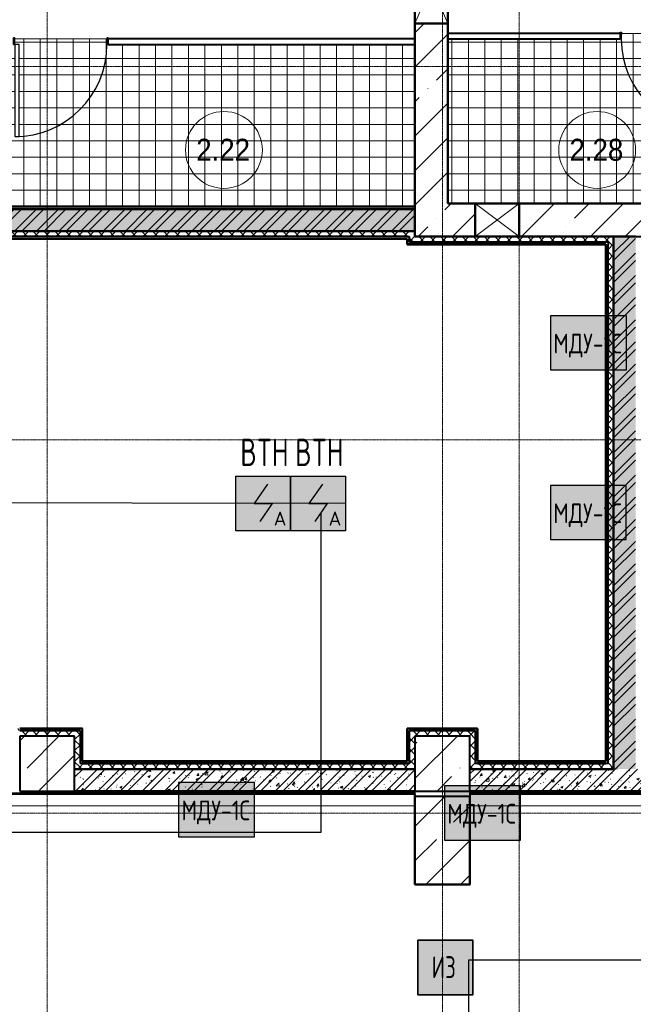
# Model space of a CAD drawing. Header units: millimetres. Extents: x -135639 to 224623, y -383017 to -59102.
# Tile 374 of 494: x 106763 to 112353, y -179164 to -170196. Entities that reach past the tile are written whole.
import ezdxf
from ezdxf.enums import TextEntityAlignment as Align

# ---------------------------------------------------------------- set-up
doc = ezdxf.new("R2010")
doc.units = ezdxf.units.MM
doc.linetypes.add('CONTINOUS', pattern=[0])
doc.linetypes.add('Линия сетки', pattern=[25, 20, -2.5, 0, -2.5])
for name, color, linetype, lineweight in [('A-000-M_MASS', 7, 'Continuous', 18), ('A-010-A_ROOM', 7, 'Continuous', 20), ('A-200-M_WALL', 7, 'Continuous', 18), ('A-200-M_WALL_EXT', 7, 'Continuous', 18), ('A-200-M_WALL_INT', 7, 'Continuous', 18), ('A-200-M_WALL_PAT', 7, 'Continuous', 40), ('A-314-M_WINDOW', 7, 'Continuous', 18), ('A-325-M_DOOR', 7, 'Continuous', 18), ('A-325-M_DOOR__FRAME', 7, 'Continuous', 30), ('A-325-M_DOOR_PANEL', 7, 'Continuous', 30), ('A-350-H_CEILING', 7, 'Continuous', 18), ('A-350-M_CEILING', 7, 'Continuous', 18), ('S-280-M_COLUMN', 7, 'Continuous', 18), ('Z-030-M_GRID', 7, 'Continuous', 9), ('Z-060-M_DETAIL', 7, 'Continuous', 18), ('Арматура воздуховодов', 7, 'Continuous', 18), ('ОС', 5, 'Continuous', 25), ('ПС', 7, 'Continuous', 40), ('СС-011-ПОЖ-СИГНАЛИЗАЦИЯ', 1, 'Continuous', 30)]:
    doc.layers.add(name, color=color, linetype=linetype, lineweight=lineweight)
doc.layers.add('ССПС', color=5, linetype='Continuous')
doc.styles.add('1111', font='isocpeur.ttf')
doc.styles.add('Arial_2', font='arial.ttf', dxfattribs={"width": 0.9, "height": 400})
pattern_1 = [(50, (0, 0), (218.62117, -19.1268), [22.86, -251.46]), (355, (0, 0), (-42.29187, 229.2684), [18.288, -201.168]), (100.451, (18.22, -1.6), (176.33107, 210.13963), [19.428, -213.708]), (46.184, (0, 60.96), (325.29495, -50.45164), [34.29, -377.19]), (96.636, (27.1, 56.76), (284.883, 296.91266), [29.142, -320.562]), (351.184, (0, 60.96), (284.8858, 296.9107), [27.432, -301.752]), (21, (30.48, 45.72), (181.93753, -122.71832), [22.86, -251.46]), (326, (30.48, 45.72), (74.16223, 221.0262), [18.288, -201.168]), (71.451, (45.64, 35.5), (256.10035, 98.30526), [19.428, -213.708]), (37.5, (0, 0), (3.70639, 101.465895), [3.353, -195.377, 3.353, -200.863, -201.93]), (37.5, (0, 0), (3.70639, 101.465895), [-402.946, 3.353, -198.577]), (7.5, (0, 0), (80.18358, 120.21653), [3.353, -113.081, 3.353, -190.805, -76.962]), (7.5, (0, 0), (80.18358, 120.21653), [-310.591, 3.353, -73.609]), (327.5, (-67.97, 0), (162.708646, -6.87497), [3.353, -72.847, 3.353, -234.391, -315.468]), (327.5, (-67.97, 0), (162.708646, -6.87497), [-313.944, 3.353, -312.115]), (317.5, (-98.45, 0), (177.75468, 30.51183), [3.353, -95.707, 3.353, -154.534, -224.028]), (317.5, (-98.45, 0), (177.75468, 30.51183), [-256.946, 3.353, -220.675])]
pattern_2 = [(45, (0, 0), (-101.02788, 101.02788), []), (45, (67.35, 0), (-101.02788, 101.02788), [])]
pattern_3 = [(45, (0, 0), (-49.497475, 49.497475), []), (135, (0, 0), (-49.497475, -49.497475), [])]
pattern_4 = [(0, (0, 0), (406.4, 101.6), [33.528, -271.272, 33.528, -271.272, -1625.6]), (0, (0, 0), (406.4, 101.6), [-609.6, 33.528, -576.072, 33.528, -271.272, -711.2]), (0, (0, 0), (406.4, 101.6), [-1524, 33.528, -169.672, 33.528, -474.472]), (120, (152.4, 50.8), (-291.18818, 301.152724), [33.528, -271.272, 33.528, -271.272, -1625.6]), (120, (152.4, 50.8), (-291.18818, 301.152724), [-609.6, 33.528, -576.072, 33.528, -271.272, -711.2]), (120, (152.4, 50.8), (-291.18818, 301.152724), [-1524, 33.528, -169.672, 33.528, -474.472]), (240, (203.2, 254), (-115.21182, -402.752724), [33.528, -271.272, 33.528, -271.272, -1625.6]), (240, (203.2, 254), (-115.21182, -402.752724), [-609.6, 33.528, -576.072, 33.528, -271.272, -711.2]), (240, (203.2, 254), (-115.21182, -402.752724), [-1524, 33.528, -169.672, 33.528, -474.472])]
pattern_5 = [(0, (0, 0), (0, 150), []), (90, (0, 0), (-150, 9e-15), [])]
pattern_6 = [(45, (0, 0), (-314.309, 314.309), []), (45, (314.3, 0), (-314.309, 314.309), [555.625, -111.125, 3.353, -107.772])]

# ---------------------------------------------------------------- blocks, each defined once
blk = doc.blocks.new('101_Дверь_Однопольная - _ПЧ_800х2000_ПХА_Пр-4230499-B1_-7_650_')
at = {"layer": 'A-325-M_DOOR', "color": 253, "lineweight": 30, "true_color": 0xaaaaaa}
for p, q in [((-431, 25), (-430, 25)), ((-431, -35), (-431, 25)), ((-430, 25), (-430, -35)), ((430, -35), (430, 25)), ((430, 25), (431, 25)), ((431, 25), (431, -35)), ((-430, -35), (-431, -35)), ((431, -35), (430, -35))]:
    blk.add_line(p, q, dxfattribs=at)
at = {"layer": 'A-325-M_DOOR__FRAME', "color": 253, "true_color": 0xaaaaaa}
for p, q in [((-430, 25), (-420, 25)), ((-430, -35), (-430, 25)), ((-420, 25), (-420, -15)), ((420, 25), (430, 25)), ((420, -15), (420, 25)), ((430, 25), (430, -35)), ((-419, -35), (-430, -35)), ((-420, -15), (-419, -15)), ((-419, -15), (-419, -35)), ((419, -15), (420, -15)), ((419, -35), (419, -15)), ((430, -35), (419, -35))]:
    blk.add_line(p, q, dxfattribs=at)
at = {"layer": 'A-325-M_DOOR_PANEL', "color": 253, "true_color": 0xaaaaaa}
for p, q in [((-420, 865), (-380, 865)), ((-420, 25), (-420, 865)), ((-380, 865), (-380, 25)), ((-380, 25), (-420, 25))]:
    blk.add_line(p, q, dxfattribs=at)
blk.add_arc((-420, 25), 840, 0, 90, dxfattribs=at)
blk = doc.blocks.new('101_Дверь_Однопольная - _ПЧ_800х2000_ПХА_Л-4230509-B1_-7_650_')
at = {"layer": 'A-325-M_DOOR', "color": 253, "lineweight": 30, "true_color": 0xaaaaaa}
for p, q in [((-430, 25), (-431, 25)), ((-431, 25), (-431, -35)), ((-430, -35), (-430, 25)), ((431, 25), (430, 25)), ((430, 25), (430, -35)), ((431, -35), (431, 25)), ((-431, -35), (-430, -35)), ((430, -35), (431, -35))]:
    blk.add_line(p, q, dxfattribs=at)
at = {"layer": 'A-325-M_DOOR__FRAME', "color": 253, "true_color": 0xaaaaaa}
for p, q in [((-420, 25), (-430, 25)), ((-430, 25), (-430, -35)), ((-420, -15), (-420, 25)), ((430, 25), (420, 25)), ((420, 25), (420, -15)), ((430, -35), (430, 25)), ((-430, -35), (-419, -35)), ((-419, -15), (-420, -15)), ((-419, -35), (-419, -15)), ((420, -15), (419, -15)), ((419, -15), (419, -35)), ((419, -35), (430, -35))]:
    blk.add_line(p, q, dxfattribs=at)
at = {"layer": 'A-325-M_DOOR_PANEL', "color": 253, "true_color": 0xaaaaaa}
for p, q in [((420, 865), (380, 865)), ((380, 865), (380, 25)), ((420, 25), (420, 865)), ((380, 25), (420, 25))]:
    blk.add_line(p, q, dxfattribs=at)
blk.add_arc((420, 25), 840, 90, 180, dxfattribs=at)
blk = doc.blocks.new('CP_ДШ_Hanytex_TopJoint 24C_Половина - CP_ДШ_Hanytex_TopJoint 24C_Половина-3670207-B1_-7_650_')
at = {"layer": 'A-000-M_MASS', "color": 253, "true_color": 0xaaaaaa}
for p, q in [((4980, 110), (0, 110)), ((4980, 110), (4980, 0)), ((0, -25), (0, 25))]:
    blk.add_line(p, q, dxfattribs=at)
blk = doc.blocks.new('CP_ДШ_Hanytex_TopJoint 24C_Половина - CP_ДШ_Hanytex_TopJoint 24C_Половина-3670208-B1_-7_650_')
at = {"layer": 'A-000-M_MASS', "color": 253, "true_color": 0xaaaaaa}
for p, q in [((6700, 110), (0, 110)), ((0, -25), (0, 25)), ((6700, 25), (6700, -25))]:
    blk.add_line(p, q, dxfattribs=at)
blk = doc.blocks.new('135_SLK_GD_AR_rvt-1-B1_-7_650_')
at = {"layer": 'A-200-M_WALL_PAT', "lineweight": 9, "true_color": 0xaaaaaa}
h = blk.add_hatch(dxfattribs=at)
h.set_pattern_fill('FP_1', color=253, style=0, pattern_type=2)
h.set_pattern_definition(pattern_1)
h.paths.add_polyline_path([(118408.8, 20700), (118500, 20700), (118500, 20900), (104500, 20900), (104500, 20700), (116525.8, 20700)])
h = blk.add_hatch(dxfattribs=at)
h.set_pattern_fill('FP_2', color=253, style=0, pattern_type=2)
h.set_pattern_definition(pattern_2)
h.paths.add_polyline_path([(118408.8, 20700), (118500, 20700), (118500, 20900), (104500, 20900), (104500, 20700), (116525.8, 20700)])
h = blk.add_hatch(dxfattribs=at)
h.set_pattern_fill('FP_11', color=253, style=0, pattern_type=2)
h.set_pattern_definition(pattern_4)
h.paths.add_polyline_path([(118500, 20900), (118500, 20920), (104520, 20920), (104520, 20900), (118408.8, 20900)])
h = blk.add_hatch(dxfattribs=at)
h.set_pattern_fill('FP_10', color=253, style=0, pattern_type=2)
h.set_pattern_definition(pattern_3)
h.paths.add_polyline_path([(118430, 20650), (118450, 20650), (118450, 20700), (107750, 20700), (107750, 20650), (118429, 20650)])
at = {"layer": 'A-200-M_WALL_PAT', "lineweight": 9, "true_color": 0xd2d2d2}
h = blk.add_hatch(dxfattribs=at)
h.set_pattern_fill('FP_11', color=254, style=0, pattern_type=2)
h.set_pattern_definition(pattern_4)
h.paths.add_polyline_path([(118430, 20630), (118429, 20650), (107770, 20650), (107771, 20630), (118429, 20630)])
at = {"layer": 'A-200-M_WALL_PAT', "lineweight": 9, "true_color": 0xaaaaaa}
h = blk.add_hatch(dxfattribs=at)
h.set_pattern_fill('FP_10', color=253, style=0, pattern_type=2)
h.set_pattern_definition(pattern_3)
h.paths.add_polyline_path([(118450, 20600), (118500, 20600), (118500, 20700), (118450, 20700), (118450, 20650)])
h = blk.add_hatch(dxfattribs=at)
h.set_pattern_fill('FP_10', color=253, style=0, pattern_type=2)
h.set_pattern_definition(pattern_3)
h.paths.add_polyline_path([(119350.3, 20600), (120310, 20600), (120310, 20650), (118500, 20650), (118500, 20600), (119050, 20600)])
h = blk.add_hatch(dxfattribs=at)
h.set_pattern_fill('FP_1', color=253, style=0, pattern_type=2)
h.set_pattern_definition(pattern_1)
h.paths.add_polyline_path([(120510, 15800), (120510, 20650), (120310, 20650), (120310, 15800)])
h = blk.add_hatch(dxfattribs=at)
h.set_pattern_fill('FP_2', color=253, style=0, pattern_type=2)
h.set_pattern_definition(pattern_2)
h.paths.add_polyline_path([(120510, 15800), (120510, 20650), (120310, 20650), (120310, 15800)])
at = {"layer": 'A-200-M_WALL_PAT', "lineweight": 9, "true_color": 0xd2d2d2}
h = blk.add_hatch(dxfattribs=at)
h.set_pattern_fill('FP_11', color=254, style=0, pattern_type=2)
h.set_pattern_definition(pattern_4)
h.paths.add_polyline_path([(118450, 20579), (120260, 20580), (120260, 20600), (118450, 20600), (118450, 20580)])
h = blk.add_hatch(dxfattribs=at)
h.set_pattern_fill('FP_11', color=254, style=0, pattern_type=2)
h.set_pattern_definition(pattern_4)
h.paths.add_polyline_path([(120260, 15850), (120260, 20580), (120240, 20579), (120240, 15850)])
at = {"layer": 'A-200-M_WALL_PAT', "lineweight": 9, "true_color": 0xaaaaaa}
h = blk.add_hatch(dxfattribs=at)
h.set_pattern_fill('FP_10', color=253, style=0, pattern_type=2)
h.set_pattern_definition(pattern_3)
h.paths.add_polyline_path([(120260, 15800), (120310, 15800), (120310, 20600), (120260, 20600), (120260, 15850)])
at = {"layer": 'A-200-M_WALL_PAT', "lineweight": 9, "true_color": 0xd2d2d2}
h = blk.add_hatch(dxfattribs=at)
h.set_pattern_fill('FP_11', color=254, style=0, pattern_type=2)
h.set_pattern_definition(pattern_4)
h.paths.add_polyline_path([(114900, 16150), (115450, 16150), (115450, 16171), (114850, 16170), (114850, 16150)])
at = {"layer": 'A-200-M_WALL_PAT', "lineweight": 9, "true_color": 0xaaaaaa}
h = blk.add_hatch(dxfattribs=at)
h.set_pattern_fill('FP_10', color=253, style=0, pattern_type=2)
h.set_pattern_definition(pattern_3)
h.paths.add_polyline_path([(115400, 16100), (115400, 16150), (114900, 16150), (114900, 16100)])
h = blk.add_hatch(dxfattribs=at)
h.set_pattern_fill('FP_10', color=253, style=0, pattern_type=2)
h.set_pattern_definition(pattern_3)
h.paths.add_polyline_path([(115400, 15800), (115450, 15800), (115450, 16150), (115400, 16150), (115400, 16100)])
at = {"layer": 'A-200-M_WALL_PAT', "lineweight": 9, "true_color": 0xd2d2d2}
h = blk.add_hatch(dxfattribs=at)
h.set_pattern_fill('FP_11', color=254, style=0, pattern_type=2)
h.set_pattern_definition(pattern_4)
h.paths.add_polyline_path([(115470, 15850), (115470, 16170), (115450, 16170), (115450, 15850)])
h = blk.add_hatch(dxfattribs=at)
h.set_pattern_fill('FP_11', color=254, style=0, pattern_type=2)
h.set_pattern_definition(pattern_4)
h.paths.add_polyline_path([(118450, 16150), (119050, 16150), (119050, 16171), (118430, 16170), (118430, 16150)])
at = {"layer": 'A-200-M_WALL_PAT', "lineweight": 9, "true_color": 0xaaaaaa}
h = blk.add_hatch(dxfattribs=at)
h.set_pattern_fill('FP_10', color=253, style=0, pattern_type=2)
h.set_pattern_definition(pattern_3)
h.paths.add_polyline_path([(119000, 16100), (119000, 16150), (118450, 16150), (118450, 16100), (118500, 16100)])
h = blk.add_hatch(dxfattribs=at)
h.set_pattern_fill('FP_10', color=253, style=0, pattern_type=2)
h.set_pattern_definition(pattern_3)
h.paths.add_polyline_path([(119050, 15800), (119050, 16150), (119000, 16150), (119000, 15800)])
at = {"layer": 'A-200-M_WALL_PAT', "lineweight": 9, "true_color": 0xd2d2d2}
h = blk.add_hatch(dxfattribs=at)
h.set_pattern_fill('FP_11', color=254, style=0, pattern_type=2)
h.set_pattern_definition(pattern_4)
h.paths.add_polyline_path([(119050, 15850), (119070, 15850), (119070, 16170), (119050, 16170), (119050, 16150)])
at = {"layer": 'A-200-M_WALL_PAT', "lineweight": 9, "true_color": 0xaaaaaa}
h = blk.add_hatch(dxfattribs=at)
h.set_pattern_fill('FP_10', color=253, style=0, pattern_type=2)
h.set_pattern_definition(pattern_3)
h.paths.add_polyline_path([(118500, 15800), (118500, 16100), (118450, 16100), (118450, 15800)])
h = blk.add_hatch(dxfattribs=at)
h.set_pattern_fill('FP_1', color=253, style=0, pattern_type=2)
h.set_pattern_definition(pattern_1)
h.paths.add_polyline_path([(117938, 15600), (118500, 15600), (118500, 15800), (115400, 15800), (115400, 15600), (117467.3, 15600)])
h = blk.add_hatch(dxfattribs=at)
h.set_pattern_fill('FP_2', color=253, style=0, pattern_type=2)
h.set_pattern_definition(pattern_2)
h.paths.add_polyline_path([(117938, 15600), (118500, 15600), (118500, 15800), (115400, 15800), (115400, 15600), (117467.3, 15600)])
h = blk.add_hatch(dxfattribs=at)
h.set_pattern_fill('FP_10', color=253, style=0, pattern_type=2)
h.set_pattern_definition(pattern_3)
h.paths.add_polyline_path([(118429, 15800), (118450, 15800), (118450, 15850), (115450, 15850), (115450, 15800), (118408.8, 15800)])
at = {"layer": 'A-200-M_WALL_PAT', "lineweight": 9, "true_color": 0xd2d2d2}
h = blk.add_hatch(dxfattribs=at)
h.set_pattern_fill('FP_11', color=254, style=0, pattern_type=2)
h.set_pattern_definition(pattern_4)
h.paths.add_polyline_path([(118408.8, 15850), (118430, 15850), (118429, 15870), (115470, 15870), (115471, 15850), (117467.3, 15850)])
at = {"layer": 'A-200-M_WALL_PAT', "lineweight": 9, "true_color": 0xaaaaaa}
h = blk.add_hatch(dxfattribs=at)
h.set_pattern_fill('FP_1', color=253, style=0, pattern_type=2)
h.set_pattern_definition(pattern_1)
h.paths.add_polyline_path([(121704.1, 15600), (122100, 15600), (122100, 15800), (119000, 15800), (119000, 15600), (121233.3, 15600)])
h = blk.add_hatch(dxfattribs=at)
h.set_pattern_fill('FP_2', color=253, style=0, pattern_type=2)
h.set_pattern_definition(pattern_2)
h.paths.add_polyline_path([(121704.1, 15600), (122100, 15600), (122100, 15800), (119000, 15800), (119000, 15600), (121233.3, 15600)])
h = blk.add_hatch(dxfattribs=at)
h.set_pattern_fill('FP_10', color=253, style=0, pattern_type=2)
h.set_pattern_definition(pattern_3)
h.paths.add_polyline_path([(120239, 15800), (120260, 15800), (120260, 15850), (119050, 15850), (119050, 15800), (119350.3, 15800)])
at = {"layer": 'A-200-M_WALL_PAT', "lineweight": 9, "true_color": 0xd2d2d2}
h = blk.add_hatch(dxfattribs=at)
h.set_pattern_fill('FP_11', color=254, style=0, pattern_type=2)
h.set_pattern_definition(pattern_4)
h.paths.add_polyline_path([(120239, 15850), (120240, 15850), (120239, 15870), (119070, 15870), (119071, 15850), (119350.3, 15850)])
at = {"layer": 'A-200-M_WALL_PAT', "lineweight": 9, "true_color": 0xaaaaaa}
h = blk.add_hatch(dxfattribs=at)
h.set_pattern_fill('FP_11', color=253, style=0, pattern_type=2)
h.set_pattern_definition(pattern_4)
h.paths.add_polyline_path([(117467.3, 15580), (118498, 15580), (118498, 15600), (113520, 15600), (113520, 15580), (116996.5, 15580)])
h.paths.add_polyline_path([(112320, 15580), (112320, 15600), (111802, 15600), (111802, 15580), (111818.2, 15580)])
h = blk.add_hatch(dxfattribs=at)
h.set_pattern_fill('FP_11', color=253, style=0, pattern_type=2)
h.set_pattern_definition(pattern_4)
h.paths.add_polyline_path([(124057.9, 15580), (125698, 15580), (125698, 15600), (119002, 15600), (119002, 15580), (123587.1, 15580)])
at = {"layer": 'A-350-H_CEILING', "true_color": 0xaaaaaa}
h = blk.add_hatch(dxfattribs=at)
h.set_pattern_fill('FP_13', color=253, style=0, pattern_type=2)
h.set_pattern_definition(pattern_5)
h.paths.add_polyline_path([(128750, 20950), (128750, 23650), (126850, 23650), (126850, 23470), (126800, 23469), (126800, 22631), (126850, 22630), (126850, 20950), (127823.9, 20950)])
h.paths.add_polyline_path([(124255, 22450), (124295, 22450), (124295, 21610), (124255, 21610), (124255, 22006.9)])
h.paths.add_polyline_path([(126800, 20950), (126800, 22450), (125095, 22450), (125094, 22500), (124256, 22500), (124255, 22450), (124125, 22450), (124125, 20950), (124295, 20950)])
h.paths.add_polyline_path([(122350, 20950), (124075, 20950), (124075, 22450), (123945, 22450), (123944, 22500), (123106, 22500), (123105, 22450), (121400, 22450), (121400, 20950), (122174.8, 20950)])
h.paths.add_polyline_path([(121350, 20950), (121350, 22450), (121220, 22450), (121219, 22500), (120381, 22500), (120380, 22450), (118800, 22450), (118800, 20950), (120291.8, 20950)])
h.paths.add_polyline_path([(123905, 21610), (123905, 22450), (123945, 22450), (123945, 21610)])
h.paths.add_polyline_path([(121180, 21610), (121180, 22450), (121220, 22450), (121220, 21610)])
h.paths.add_polyline_path([(127690, 23430), (126850, 23430), (126850, 23470), (127690, 23470)])
h = blk.add_hatch(dxfattribs=at)
h.set_pattern_fill('FP_13', color=253, style=0, pattern_type=2)
h.set_pattern_definition(pattern_5)
h.paths.add_polyline_path([(104661.9, 20925), (107875, 20925), (107875, 22400), (107745, 22400), (107744, 22450), (106906, 22450), (106905, 22400), (104525, 22400), (104525, 20925)])
h.paths.add_polyline_path([(114545, 20925), (114675, 20925), (114675, 22400), (114545, 22400), (114544, 22450), (113706, 22450), (113705, 22400), (111800, 22400), (111800, 21950), (111350, 21950), (111350, 20925), (114505, 20925)])
h.paths.add_polyline_path([(114855, 22400), (114895, 22400), (114895, 21560), (114855, 21560), (114855, 22178)])
h.paths.add_polyline_path([(118408.8, 20925), (118500, 20925), (118500, 22400), (115695, 22400), (115694, 22450), (114856, 22450), (114855, 22400), (114725, 22400), (114725, 20925), (118340.5, 20925)])
h.paths.add_polyline_path([(107925, 20925), (111300, 20925), (111300, 22400), (111170, 22400), (111169, 22450), (110331, 22450), (110330, 22400), (107925, 22400), (107925, 21428.9)])
h.paths.add_polyline_path([(114505, 21560), (114505, 22400), (114545, 22400), (114545, 21560)])
h.paths.add_polyline_path([(111130, 21560), (111130, 22400), (111170, 22400), (111170, 21560)])
h.paths.add_polyline_path([(107745, 21560), (107705, 21560), (107705, 22400), (107745, 22400), (107745, 21773.7)])
at = {"layer": 'A-200-M_WALL', "color": 253, "lineweight": 40, "true_color": 0xaaaaaa}
for p, q in [((118500, 20920), (104525, 20920)), ((118429, 20650), (107771, 20650)), ((118429, 20630), (107771, 20630)), ((118429, 20650), (118430, 20650)), ((118429, 20630), (118430, 20630)), ((118430, 20650), (118450, 20650)), ((118430, 20580), (118430, 20630)), ((118450, 20600), (118450, 20650)), ((118430, 20580), (118429, 20580)), ((118429, 20580), (118429, 20579)), ((118429, 20579), (118430, 20579)), ((118450, 20580), (118430, 20580)), ((118430, 20579), (118430, 20580)), ((118500, 20600), (118450, 20600)), ((118500, 20580), (118450, 20580)), ((118450, 20579), (118450, 20580)), ((118450, 20579), (118500, 20579)), ((120260, 20600), (118500, 20600)), ((120240, 20580), (118500, 20580)), ((120240, 20580), (120240, 20579)), ((120240, 15870), (120240, 20579)), ((120260, 20600), (120260, 20580)), ((120260, 20580), (120260, 20579)), ((120260, 15850), (120260, 20579)), ((114900, 16170), (115400, 16170)), ((114900, 16150), (115400, 16150)), ((115450, 16171), (115400, 16171)), ((115400, 16170), (115450, 16170)), ((115400, 16150), (115450, 16150)), ((115450, 16171), (115450, 16170)), ((115450, 16170), (115470, 16170)), ((115450, 16150), (115450, 15850)), ((115470, 16171), (115470, 16170)), ((115471, 16171), (115470, 16171)), ((115470, 16170), (115470, 15870)), ((115470, 16170), (115471, 16170)), ((115471, 16170), (115471, 16171)), ((118430, 16171), (118429, 16171)), ((118429, 16171), (118429, 16170)), ((118429, 16170), (118430, 16170)), ((118429, 16150), (118429, 16100)), ((118429, 16150), (118430, 16150)), ((118430, 16170), (118430, 16171)), ((118430, 16170), (119000, 16170)), ((118430, 16150), (118430, 16170)), ((118430, 16100), (118430, 16150)), ((118450, 16150), (119000, 16150)), ((118450, 16100), (118450, 16150)), ((119050, 16171), (119000, 16171)), ((119000, 16170), (119050, 16170)), ((119000, 16150), (119050, 16150)), ((119050, 16171), (119050, 16170)), ((119050, 16170), (119070, 16170)), ((119050, 16150), (119050, 15850)), ((119070, 16171), (119070, 16170)), ((119071, 16171), (119070, 16171)), ((119070, 16170), (119070, 15870)), ((119070, 16170), (119071, 16170)), ((119071, 16170), (119071, 16171)), ((118430, 15870), (118430, 16100)), ((118450, 15850), (118450, 16100)), ((115470, 15850), (115450, 15850)), ((115471, 15870), (115470, 15870)), ((115471, 15850), (115470, 15850)), ((115471, 15870), (118429, 15870)), ((115471, 15850), (118429, 15850)), ((118430, 15870), (118429, 15870)), ((118430, 15850), (118429, 15850)), ((118450, 15850), (118430, 15850)), ((119070, 15850), (119050, 15850)), ((119071, 15870), (119070, 15870)), ((119071, 15850), (119070, 15850)), ((119071, 15870), (120239, 15870)), ((119071, 15850), (120239, 15850)), ((120240, 15870), (120239, 15870)), ((120240, 15850), (120239, 15850)), ((120260, 15850), (120240, 15850)), ((113520, 15580), (118498, 15580)), ((118498, 15580), (118498, 15600)), ((118498, 15575), (118498, 15580)), ((119002, 15580), (119002, 15600)), ((119002, 15580), (125698, 15580)), ((119002, 15575), (119002, 15580))]:
    blk.add_line(p, q, dxfattribs=at)
at = {"layer": 'A-200-M_WALL_INT', "color": 253, "lineweight": 40, "true_color": 0xaaaaaa}
for p, q in [((118498, 23825), (118498, 20925)), ((118802, 20952), (118802, 23648)), ((118500, 20925), (118500, 22590)), ((118800, 22590), (118800, 20950)), ((118500, 22450), (115706, 22450)), ((118500, 22400), (118500, 22450)), ((120369, 22500), (118800, 22500)), ((118800, 22500), (118800, 22450)), ((118800, 22450), (120369, 22450)), ((115706, 22400), (118500, 22400)), ((118500, 20900), (104500, 20900)), ((118500, 20925), (104525, 20925)), ((104525, 20900), (118500, 20900)), ((118498, 20925), (118500, 20925)), ((118500, 20900), (118500, 20925)), ((118500, 20700), (118500, 20900)), ((118800, 20950), (118802, 20950)), ((128748, 20952), (118802, 20952)), ((118802, 20950), (119050, 20950)), ((119450, 20950), (121600, 20950)), ((107700, 20700), (118500, 20700)), ((118429, 20700), (107771, 20700)), ((107771, 20629), (118429, 20629)), ((118450, 20700), (118429, 20700)), ((118429, 20629), (118429, 20579)), ((118500, 20700), (118450, 20700)), ((118500, 20650), (118500, 20700)), ((119050, 20650), (118500, 20650)), ((120310, 20650), (119450, 20650)), ((120310, 20650), (120310, 15800)), ((120510, 20650), (120310, 20650)), ((120310, 20600), (120310, 20650)), ((118429, 20579), (118500, 20579)), ((118500, 20579), (120239, 20579)), ((120239, 20579), (120239, 15871)), ((120310, 20579), (120310, 20600)), ((120310, 15800), (120310, 20579)), ((115400, 16171), (114900, 16171)), ((115471, 16171), (115400, 16171)), ((115471, 15871), (115471, 16171)), ((119000, 16171), (118429, 16171)), ((118429, 16171), (118429, 16100)), ((119071, 16171), (119000, 16171)), ((119071, 15871), (119071, 16171)), ((118429, 16100), (118429, 15871)), ((118500, 15800), (115400, 15800)), ((115400, 15800), (115450, 15800)), ((115450, 15800), (115471, 15800)), ((118429, 15871), (115471, 15871)), ((115471, 15800), (118429, 15800)), ((118429, 15800), (118450, 15800)), ((118450, 15800), (118500, 15800)), ((120310, 15800), (119000, 15800)), ((119000, 15800), (119050, 15800)), ((119050, 15800), (119071, 15800)), ((120239, 15871), (119071, 15871)), ((119071, 15800), (120239, 15800)), ((120239, 15800), (120260, 15800)), ((120260, 15800), (120310, 15800)), ((113520, 15575), (118498, 15575)), ((115400, 15600), (118500, 15600)), ((118498, 15600), (115400, 15600)), ((118500, 15600), (118498, 15600)), ((118498, 15575), (118498, 14750)), ((118500, 15575), (118500, 15600)), ((118500, 14750), (118500, 15575)), ((119000, 15600), (122100, 15600)), ((119002, 15600), (119000, 15600)), ((119000, 15600), (119000, 15575)), ((119000, 15575), (119000, 14750)), ((122100, 15600), (119002, 15600)), ((119002, 15575), (125698, 15575)), ((119002, 14748), (119002, 15575)), ((118498, 14750), (118498, 14748)), ((118498, 14748), (119000, 14748)), ((119000, 14750), (118500, 14750)), ((119000, 14748), (119002, 14748))]:
    blk.add_line(p, q, dxfattribs=at)
at = {"layer": 'A-350-M_CEILING', "color": 253, "true_color": 0xaaaaaa}
for p, q in [((115694, 22450), (114856, 22450)), ((121219, 22500), (120381, 22500))]:
    blk.add_line(p, q, dxfattribs=at)
at = {"layer": 'A-000-M_MASS', "color": 253, "lineweight": 18, "true_color": 0xaaaaaa, "rotation": 180}
for name, p in [('CP_ДШ_Hanytex_TopJoint 24C_Половина - CP_ДШ_Hanytex_TopJoint 24C_Половина-3670207-B1_-7_650_', (118500, 15575)), ('CP_ДШ_Hanytex_TopJoint 24C_Половина - CP_ДШ_Hanytex_TopJoint 24C_Половина-3670208-B1_-7_650_', (125700, 15575))]:
    blk.add_blockref(name, p, dxfattribs=at)
at = {"layer": 'A-325-M_DOOR', "color": 253, "lineweight": 18, "true_color": 0xaaaaaa, "rotation": 180}
for name, p in [('101_Дверь_Однопольная - _ПЧ_800х2000_ПХА_Пр-4230499-B1_-7_650_', (120800, 22475)), ('101_Дверь_Однопольная - _ПЧ_800х2000_ПХА_Л-4230509-B1_-7_650_', (115275, 22425))]:
    blk.add_blockref(name, p, dxfattribs=at)
blk = doc.blocks.new('135_SLK_GD_KR_rvt-1-B1_-7_650_')
at = {"layer": 'S-280-M_COLUMN', "lineweight": 9, "true_color": 0xaaaaaa}
h = blk.add_hatch(dxfattribs=at)
h.set_pattern_fill('FP_20', color=253, style=0, pattern_type=2)
h.set_pattern_definition(pattern_6)
h.paths.add_polyline_path([(119000, 14750), (119000, 15550), (118500, 15550), (118500, 14750)])
at = {"layer": 'S-280-M_COLUMN', "color": 253, "lineweight": 40, "true_color": 0xaaaaaa}
for p, q in [((119000, 15550), (118500, 15550)), ((118500, 15550), (118500, 14750)), ((119000, 14750), (119000, 15550)), ((118500, 14750), (119000, 14750))]:
    blk.add_line(p, q, dxfattribs=at)
blk = doc.blocks.new('Бетон-Прямоугольная-Колонна - CLM_Подземные этажи_В50-500х500-V325-B1_-7_650_')
at = {"layer": 'S-280-M_COLUMN', "lineweight": 9, "true_color": 0xaaaaaa}
h = blk.add_hatch(dxfattribs=at)
h.set_pattern_fill('FP_231', color=253, style=0, pattern_type=2)
h.set_pattern_definition([(45, (-115150, -15850), (-314.309, 314.309), []), (45, (-114835.7, -15850), (-314.309, 314.309), [555.625, -111.125, 3.353, -107.772])])
h.paths.add_polyline_path([(-250, -250), (250, -250), (250, 250), (-250, 250), (-250, -64)])
at = {"layer": 'S-280-M_COLUMN', "color": 253, "lineweight": 40, "true_color": 0xaaaaaa}
for p, q in [((250, 250), (-250, 250)), ((-250, 250), (-250, -250)), ((250, -250), (250, 250)), ((-250, -250), (250, -250))]:
    blk.add_line(p, q, dxfattribs=at)
blk = doc.blocks.new('Бетон-Прямоугольная-Колонна - CLM_Подземные этажи_В50-500х500-V326-B1_-7_650_')
at = {"layer": 'S-280-M_COLUMN', "lineweight": 9, "true_color": 0xaaaaaa}
h = blk.add_hatch(dxfattribs=at)
h.set_pattern_fill('FP_232', color=253, style=0, pattern_type=2)
h.set_pattern_definition([(45, (-118750, -15850), (-314.309, 314.309), []), (45, (-118435.7, -15850), (-314.309, 314.309), [555.625, -111.125, 3.353, -107.772])])
h.paths.add_polyline_path([(250, -250), (250, 250), (-250, 250), (-250, -250)])
at = {"layer": 'S-280-M_COLUMN', "color": 253, "lineweight": 40, "true_color": 0xaaaaaa}
for p, q in [((250, 250), (-250, 250)), ((-250, 250), (-250, -250)), ((250, -250), (250, 250)), ((-250, -250), (250, -250))]:
    blk.add_line(p, q, dxfattribs=at)
blk = doc.blocks.new('231_Отверстие прямоуг _Окно_Стена_ - Отверстие-1798344-B1_-7_650_')
at = {"layer": 'A-314-M_WINDOW', "color": 253, "lineweight": 50, "true_color": 0xaaaaaa}
for p, q in [((-225, -150), (-225, 150)), ((-225, 150), (475, 150)), ((475, 150), (475, -150)), ((475, -150), (-225, -150))]:
    blk.add_line(p, q, dxfattribs=at)
at = {"layer": 'Z-060-M_DETAIL', "color": 253, "true_color": 0xaaaaaa}
for p, q in [((-225, 150), (-225, -150)), ((475, 150), (-225, 150)), ((475, 150), (-225, -150)), ((-225, 150), (475, -150)), ((475, 150), (475, -150)), ((-225, -150), (475, -150))]:
    blk.add_line(p, q, dxfattribs=at)
blk = doc.blocks.new('231_Отверстие прямоуг _Окно_Стена_ - Отверстие-1798342-B1_-7_650_')
at = {"layer": 'A-314-M_WINDOW', "color": 253, "lineweight": 50, "true_color": 0xaaaaaa}
for p, q in [((-75, -150), (-75, 150)), ((-75, 150), (325, 150)), ((325, 150), (325, -150)), ((325, -150), (-75, -150))]:
    blk.add_line(p, q, dxfattribs=at)
at = {"layer": 'Z-060-M_DETAIL', "color": 253, "true_color": 0xaaaaaa}
for p, q in [((-75, 150), (-75, -150)), ((325, 150), (-75, 150)), ((325, 150), (-75, -150)), ((-75, 150), (325, -150)), ((325, 150), (325, -150)), ((-75, -150), (325, -150))]:
    blk.add_line(p, q, dxfattribs=at)
blk = doc.blocks.new('135_SLK_K4_KR_rvt-1-B1_-7_650_')
at = {"layer": 'A-200-M_WALL_PAT', "lineweight": 9, "true_color": 0xaaaaaa}
h = blk.add_hatch(dxfattribs=at)
h.set_pattern_fill('FP_20', color=253, style=0, pattern_type=2)
h.set_pattern_definition(pattern_6)
h.paths.add_polyline_path([(118800, 20950), (118800, 22590), (118500, 22590), (118500, 20950)])
h.paths.add_polyline_path([(118800, 23650), (118800, 23950), (118500, 23950), (118500, 23650)])
h = blk.add_hatch(dxfattribs=at)
h.set_pattern_fill('FP_20', color=253, style=0, pattern_type=2)
h.set_pattern_definition(pattern_6)
h.paths.add_polyline_path([(121600, 20650), (121600, 20950), (119450, 20950), (119450, 20650), (120291.8, 20650)])
h.paths.add_polyline_path([(119050, 20650), (119050, 20950), (118500, 20950), (118500, 20650)])
at = {"layer": 'A-200-M_WALL_EXT', "color": 253, "lineweight": 40, "true_color": 0xaaaaaa}
for p, q in [((118500, 22590), (118500, 20950)), ((118800, 20950), (118800, 22590)), ((118500, 20950), (118500, 20650)), ((119050, 20950), (118800, 20950)), ((121600, 20950), (119450, 20950)), ((118500, 20650), (119050, 20650)), ((119450, 20650), (121600, 20650))]:
    blk.add_line(p, q, dxfattribs=at)
at = {"layer": 'A-314-M_WINDOW', "color": 253, "lineweight": 18, "true_color": 0xaaaaaa, "rotation": 270}
blk.add_blockref('231_Отверстие прямоуг _Окно_Стена_ - Отверстие-1798344-B1_-7_650_', (118650, 23065), dxfattribs=at)
at = {"layer": 'A-314-M_WINDOW', "color": 253, "lineweight": 18, "true_color": 0xaaaaaa}
blk.add_blockref('231_Отверстие прямоуг _Окно_Стена_ - Отверстие-1798342-B1_-7_650_', (119125, 20800), dxfattribs=at)
at = {"layer": 'S-280-M_COLUMN', "color": 253, "lineweight": 18, "true_color": 0xaaaaaa}
for name, p in [('Бетон-Прямоугольная-Колонна - CLM_Подземные этажи_В50-500х500-V325-B1_-7_650_', (115150, 15850)), ('Бетон-Прямоугольная-Колонна - CLM_Подземные этажи_В50-500х500-V326-B1_-7_650_', (118750, 15850))]:
    blk.add_blockref(name, p, dxfattribs=at)
blk = doc.blocks.new('050_Марка_Помещение - Номер-620969-B1_-7_650_')
at = {"layer": 'A-010-A_ROOM', "color": 253, "true_color": 0xaaaaaa}
blk.add_circle((0, 0), 3.5, dxfattribs=at)
blk = doc.blocks.new('-1 эт')
at = {"layer": 'Z-030-M_GRID', "color": 253, "linetype": 'Линия сетки', "true_color": 0xaaaaaa}
for p, q in [((115150, -19694.1), (115150, 133719.9)), ((118750, -19693.9), (118750, 133719.9)), ((119450, -18431.1), (119450, 133719.9)), ((155950.1, 22200), (-3679.7, 22200)), ((155950.3, 18800), (-3679.5, 18800)), ((155950.5, 15400), (-3679.3, 15400))]:
    blk.add_line(p, q, dxfattribs=at)
at = {"lineweight": 5}
for name in ['135_SLK_GD_KR_rvt-1-B1_-7_650_', '135_SLK_GD_AR_rvt-1-B1_-7_650_', '135_SLK_K4_KR_rvt-1-B1_-7_650_']:
    blk.add_blockref(name, (0, 0), dxfattribs=at)
at = {"layer": 'A-010-A_ROOM', "color": 253, "true_color": 0xaaaaaa, "xscale": 99.99999999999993, "yscale": 99.99999999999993, "zscale": 99.99999999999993}
for p in [(116760.4, 21438.6), (120160.4, 21438.6)]:
    blk.add_blockref('050_Марка_Помещение - Номер-620969-B1_-7_650_', p, dxfattribs=at)
at = {"layer": 'A-010-A_ROOM', "color": 253, "lineweight": 9, "true_color": 0xaaaaaa, "char_height": 200, "width": 606.076, "attachment_point": 1, "style": 'Arial_2'}
for s, insert in [('2.22', (116508.6, 21540.4)), ('2.28', (119908.6, 21540.4))]:
    blk.add_mtext(s, dxfattribs=dict(at, insert=insert))
blk = doc.blocks.new('*U4706')
at = {"lineweight": 35, "true_color": 0xffffff}
h = blk.add_hatch(color=7, dxfattribs=at)
h.dxf.hatch_style = 1
h.paths.add_polyline_path([(0, 499.6), (0, 0), (499.6, 0), (499.6, 499.6)])
at = {"color": 1, "linetype": 'ByBlock', "lineweight": -2}
for p, q in [((289.5, 426.3), (166.9, 249.8)), ((166.9, 249.8), (332.7, 249.8)), ((332.7, 249.8), (219.3, 86.3))]:
    blk.add_line(p, q, dxfattribs=at)
at = {"color": 1, "linetype": 'ByBlock', "lineweight": -2, "ltscale": 0.1}
blk.add_lwpolyline([(0, 499.6), (499.6, 499.6), (499.6, 0), (0, 0)], close=True, dxfattribs=at)
at = {"color": 1, "linetype": 'ByBlock', "lineweight": -2, "ltscale": 1000, "style": '1111'}
blk.add_text('A', height=128.1, dxfattribs=at).set_placement((403.4, 49.2), align=Align.CENTER)
at = {"color": 0, "linetype": 'ByBlock', "lineweight": -2, "style": '1111'}
blk.add_attdef('INDEX', (-63.3, -234.7), '', height=125, dxfattribs=at)
at = {"color": 0, "linetype": 'ByBlock', "lineweight": -2, "style": '1111', "flags": 1}
for tag, p in [('NAME_DEVICE', (-64.1, -421.2)), ('NUM_POM', (-81.6, -847))]:
    blk.add_attdef(tag, p, '', height=125, dxfattribs=at)
at = {"color": 0, "linetype": 'ByBlock', "lineweight": -2, "style": '1111', "width": 0.7}
blk.add_attdef('NUM_DEVICE', (-64.1, -629.5), '', height=125, dxfattribs=at)
blk = doc.blocks.new('adsaSD')
at = {"lineweight": 35, "true_color": 0xffffff}
h = blk.add_hatch(color=7, dxfattribs=at)
h.dxf.hatch_style = 1
h.paths.add_polyline_path([(141115, 88547), (141115, 87547), (142114, 87547), (142114, 88547)])
at = {"color": 1, "linetype": 'ByBlock', "lineweight": 35, "ltscale": 50, "elevation": 0}
blk.add_lwpolyline([(141115, 88547), (142114, 88547), (142114, 87547), (141115, 87547)], close=True, dxfattribs=at)
at = {"color": 1, "linetype": 'ByBlock', "lineweight": -2, "ltscale": 1000, "style": '1111', "width": 0.7}
blk.add_text('ИЗ', height=400, dxfattribs=at).set_placement((141585, 87853, 0), align=Align.CENTER)
blk = doc.blocks.new('ger')
at = {"lineweight": 40, "ltscale": 2, "true_color": 0xffffff}
h = blk.add_hatch(color=7, dxfattribs=at)
h.dxf.hatch_style = 1
h.paths.add_polyline_path([(491036.1, -67335.5), (491036.1, -66842.7), (490344.7, -66842.7), (490344.7, -67335.5)])
at = {"layer": 'ОС', "color": 1, "lineweight": 30}
blk.add_lwpolyline([(491036.1, -66842.7), (490344.7, -66842.7), (490344.7, -67335.5), (491036.1, -67335.5)], close=True, dxfattribs=at)
at = {"layer": 'ССПС', "color": 1, "lineweight": -2, "ltscale": 1000, "style": '1111', "width": 0.8}
blk.add_text('МДУ-1С', height=180, dxfattribs=at).set_placement((490370.6, -67185.8))

msp = doc.modelspace()

# ---------------------------------------------------------------- linework, layer by layer
at = {"layer": 'СС-011-ПОЖ-СИГНАЛИЗАЦИЯ', "lineweight": 30}
for points in [[(117319.5, -181620.6), (117319.5, -178761.5), (115957.8, -178761.5), (115957.8, -172355), (115000.5, -172355), (115000.5, -178761.5), (110850.4, -178761.5), (110850.4, -182483.7)], [(109507.4, -174684.7), (109507.4, -177599.1), (90728.2, -177599.1), (90728.2, -174449.1)], [(109731.2, -174602.9), (101951.7, -174591.8)]]:
    msp.add_lwpolyline(points, dxfattribs=at)

# ---------------------------------------------------------------- block references
msp.add_blockref('-1 эт', (-8136.8, -192821.5))
at = {"color": 5, "xscale": 0.5, "yscale": 0.5, "zscale": 0.5}
msp.add_blockref('adsaSD', (39833.6, -222852.4, 0), dxfattribs=at)
at = {"layer": 'Арматура воздуховодов', "lineweight": 30}
for p in [(-378746.2, -106050.1), (-378747.2, -107595.9), (-382133.7, -110302.4), (-379711.7, -110332.4)]:
    msp.add_blockref('ger', p, dxfattribs=at)
at = {"layer": 'ПС', "color": 7, "linetype": 'CONTINOUS', "lineweight": 30, "ltscale": 100}
ref = msp.add_blockref('*U4706', (108731.2, -174852.9), dxfattribs=dict(at, xscale=1.000736, yscale=1.000736, zscale=1.000736))
ref.add_attrib('NUM_DEVICE', 'BTH', dxfattribs={"layer": '0', "color": 0, "linetype": 'ByBlock', "lineweight": -2, "ltscale": 100, "height": 250.18, "style": '1111', "width": 0.7}).set_placement((108993, -174262.4), align=Align.CENTER)
ref = msp.add_blockref('*U4706', (109231.2, -174852.9), dxfattribs=dict(at, xscale=1.000736, yscale=1.000736, zscale=1.000736))
ref.add_attrib('NUM_DEVICE', 'BTH', dxfattribs={"layer": '0', "color": 0, "linetype": 'ByBlock', "lineweight": -2, "ltscale": 100, "height": 250.18, "style": '1111', "width": 0.7}).set_placement((109492.9, -174262.4), align=Align.CENTER)

doc.saveas('drawing.dxf')
